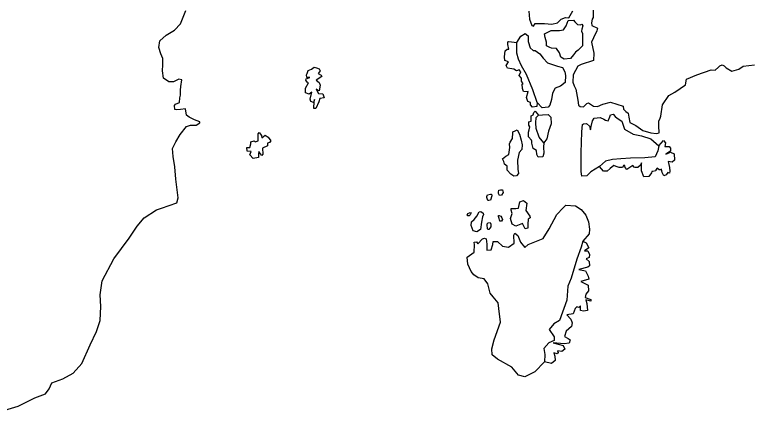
# Model space of a CAD drawing. Extents: x 662444 to 1640468, y 7452018 to 9606170.
# Drawn here: x 1173727 to 1199515, y 8573801 to 8587621 of the extents above; entities that cross this region are included whole.
import ezdxf

# ---------------------------------------------------------------- set-up
doc = ezdxf.new("R2010")
doc.units = 0
doc.layers.add('Level 1', color=7, linetype='Continuous')

msp = doc.modelspace()

# ---------------------------------------------------------------- linework, layer by layer
at = {"layer": 'Level 1'}
for points in [[(1179488, 8584722), (1179512, 8584811), (1179516, 8584989), (1179530, 8585111), (1179558, 8585344), (1179460, 8585368), (1179272, 8585273), (1179108, 8585277), (1178926, 8585403), (1178888, 8585660), (1178893, 8585871), (1178899, 8586094), (1178826, 8586251), (1178755, 8586475), (1178793, 8586708), (1179016, 8586903), (1179305, 8587085), (1179518, 8587303), (1179703, 8587765)], [(1191676, 8587742), (1191701, 8587463), (1191784, 8587249), (1191838, 8587226), (1191905, 8587313), (1192222, 8587316), (1192484, 8587288), (1192682, 8587339), (1192805, 8587469), (1192959, 8587521), (1193079, 8587518), (1193216, 8587759)], [(1193927, 8587786), (1193921, 8587531), (1193887, 8587465), (1193862, 8587343), (1193881, 8587242), (1194075, 8587149), (1194051, 8587060), (1193936, 8586818), (1193867, 8586664), (1193945, 8586284), (1193939, 8586028), (1193509, 8585883), (1193388, 8585830), (1193227, 8585522), (1193210, 8585267), (1193261, 8585143), (1193324, 8585019), (1193391, 8584639), (1193408, 8584461), (1193473, 8584415), (1193593, 8584401), (1193705, 8584520), (1193760, 8584541), (1193932, 8584426), (1194074, 8584411), (1194261, 8584496), (1194536, 8584567), (1194970, 8584422), (1194989, 8584322), (1195064, 8584242), (1195150, 8584184), (1195168, 8584039), (1195207, 8583860), (1195412, 8583755), (1195659, 8583582), (1195941, 8583497), (1196137, 8583470), (1196225, 8583490), (1196220, 8583735), (1196224, 8583902), (1196260, 8584012), (1196283, 8584078), (1196348, 8584477), (1196563, 8584795), (1196773, 8584912), (1197151, 8585170), (1197189, 8585369), (1197543, 8585527), (1198049, 8585693), (1198191, 8585689)], [(1193550, 8586672), (1193558, 8586538), (1193401, 8586386), (1193312, 8586310), (1193233, 8586223), (1193132, 8586092), (1192913, 8586064), (1192794, 8586134), (1192754, 8586291), (1192649, 8586438), (1192474, 8586453), (1192409, 8586477), (1192291, 8586536), (1192294, 8586669), (1192254, 8586826), (1192224, 8586960), (1192456, 8587066), (1192752, 8587070), (1192894, 8587089), (1192985, 8587231), (1193055, 8587418), (1193241, 8587436), (1193284, 8587379), (1193379, 8587277), (1193466, 8587264), (1193533, 8587295), (1193564, 8587239), (1193528, 8587117), (1193516, 8587051), (1193557, 8586961), (1193550, 8586672)], [(1191969, 8584552), (1191816, 8585001), (1191599, 8585529), (1191421, 8585834), (1191318, 8586070), (1191257, 8586283), (1191255, 8586650), (1191403, 8586869), (1191547, 8586966), (1191655, 8586885), (1191650, 8586685), (1191721, 8586461), (1191828, 8586369), (1191904, 8586367), (1192065, 8586252), (1192182, 8586105), (1192331, 8585945), (1192677, 8585825), (1192851, 8585777), (1192935, 8585630), (1192964, 8585496), (1192947, 8585251), (1192780, 8585122), (1192593, 8585060), (1192501, 8584884), (1192474, 8584662), (1192414, 8584463), (1192358, 8584387), (1192139, 8584370), (1191969, 8584552)], [(1191969, 8584552), (1191954, 8584419), (1191801, 8584389), (1191737, 8584469), (1191739, 8584558), (1191642, 8584593), (1191602, 8584728), (1191650, 8584938), (1191617, 8584928), (1191498, 8584942), (1191456, 8585043), (1191449, 8585199), (1191482, 8585209), (1191419, 8585300), (1191421, 8585389), (1191422, 8585411), (1191337, 8585502), (1191394, 8585623), (1191341, 8585691), (1191253, 8585660), (1191156, 8585718), (1191080, 8585731), (1190928, 8585757), (1190886, 8585847), (1190966, 8585979), (1190836, 8586026), (1190828, 8586149), (1190855, 8586360), (1190922, 8586414), (1190977, 8586423), (1190948, 8586580), (1190950, 8586680), (1190983, 8586690), (1191255, 8586650)], [(1184264, 8585764), (1184351, 8585728), (1184393, 8585660), (1184325, 8585573), (1184422, 8585515), (1184454, 8585459), (1184254, 8585341), (1184361, 8585250), (1184392, 8585160), (1184354, 8584960), (1184257, 8585018), (1184330, 8584872), (1184483, 8584857), (1184534, 8584722), (1184380, 8584693), (1184345, 8584582), (1184241, 8584340), (1184175, 8584342), (1184181, 8584586), (1184194, 8584664), (1184159, 8584554), (1184061, 8584589), (1184041, 8584668), (1184102, 8584911), (1184013, 8584846), (1183883, 8584894), (1183876, 8585061), (1183990, 8585247), (1183935, 8585260), (1183894, 8585339), (1183906, 8585383), (1184027, 8585425), (1183929, 8585427), (1183920, 8585516), (1183943, 8585571), (1183978, 8585671), (1184089, 8585723), (1184178, 8585788), (1184264, 8585764)], [(1198191, 8585689), (1198303, 8585787), (1198348, 8585841), (1198436, 8585872), (1198501, 8585837), (1198565, 8585769), (1198769, 8585653), (1199011, 8585725), (1199167, 8585821), (1199561, 8585867)], [(1173383, 8573801), (1173845, 8573945), (1174221, 8574125), (1174431, 8574231), (1174805, 8574378), (1174930, 8574553), (1175022, 8574762), (1175407, 8574898), (1175762, 8575100), (1176065, 8575438), (1176364, 8576087), (1176583, 8576549), (1176712, 8576935), (1176735, 8577424), (1176712, 8577836), (1176778, 8578324), (1177190, 8579093), (1177721, 8579814), (1178004, 8580230), (1178240, 8580525), (1178673, 8580804), (1178849, 8580866), (1179389, 8581053), (1179436, 8581219), (1179354, 8581877), (1179321, 8582312), (1179253, 8582670), (1179238, 8582948), (1179353, 8583179), (1179501, 8583431), (1179726, 8583715), (1179869, 8583767), (1180000, 8583764), (1180066, 8583763), (1180188, 8583849), (1180189, 8583882), (1180005, 8583953), (1179821, 8584047), (1179725, 8584116), (1179686, 8584339), (1179511, 8584310), (1179380, 8584302), (1179314, 8584315), (1179307, 8584448), (1179341, 8584492), (1179484, 8584555), (1179488, 8584722)], [(1192207, 8583144), (1192192, 8582989), (1192198, 8582788), (1192162, 8582655), (1192009, 8582648), (1191957, 8582738), (1191950, 8582883), (1191831, 8582942), (1191781, 8583132), (1191783, 8583199), (1191772, 8583233), (1191666, 8583358), (1191670, 8583513), (1191694, 8583602), (1191718, 8583701), (1191676, 8583758), (1191679, 8583880), (1191756, 8583901), (1191758, 8583978), (1191761, 8584090), (1191827, 8584121), (1191851, 8584210), (1191896, 8584253), (1192013, 8584117)], [(1192370, 8583552), (1192309, 8583286), (1192207, 8583144), (1192037, 8583348), (1191936, 8583651), (1191929, 8583841), (1191934, 8584030), (1192013, 8584117), (1192155, 8584125), (1192352, 8584131), (1192448, 8584039), (1192464, 8583805), (1192370, 8583552)], [(1196214, 8583045), (1196188, 8582868), (1196095, 8582659), (1195734, 8582623), (1195231, 8582613), (1194892, 8582588), (1194596, 8582562), (1194354, 8582501), (1194142, 8582317), (1193843, 8582136), (1193708, 8581994), (1193533, 8581976), (1193504, 8582144), (1193502, 8582500), (1193510, 8582811), (1193518, 8583156), (1193528, 8583534), (1193556, 8583790), (1193589, 8583811), (1193688, 8583820), (1193795, 8583728), (1193835, 8583605), (1193860, 8583715), (1193898, 8583915), (1193965, 8584002), (1194173, 8584030), (1194303, 8583971), (1194357, 8583937), (1194455, 8583912), (1194513, 8584055), (1194536, 8584122), (1194624, 8584153), (1194699, 8584062), (1194763, 8584005), (1194924, 8583901), (1195015, 8583620), (1195317, 8583446), (1195611, 8583394), (1195936, 8583286), (1196214, 8583045)], [(1182226, 8583221), (1182232, 8583465), (1182266, 8583509), (1182339, 8583396), (1182359, 8583318), (1182471, 8583415), (1182578, 8583346), (1182673, 8583210), (1182617, 8583156), (1182551, 8583135), (1182549, 8583046), (1182383, 8582961), (1182389, 8582750), (1182355, 8582706), (1182291, 8582774), (1182249, 8582842), (1182237, 8582776), (1182244, 8582631), (1182047, 8582602), (1181930, 8582727), (1181987, 8582837), (1181846, 8582852), (1181827, 8582986), (1181936, 8582983), (1181972, 8583116), (1181974, 8583182), (1182084, 8583213), (1182116, 8583179), (1182226, 8583221)], [(1191300, 8582220), (1191318, 8582075), (1191250, 8581988), (1191152, 8581979), (1191055, 8582048), (1190927, 8582185), (1190920, 8582330), (1190834, 8582399), (1190804, 8582489), (1190763, 8582590), (1190874, 8582676), (1190985, 8582740), (1191013, 8582984), (1191005, 8583107), (1191028, 8583173), (1191108, 8583293), (1191123, 8583493), (1191124, 8583527), (1191202, 8583569), (1191268, 8583601), (1191352, 8583443), (1191412, 8583241), (1191441, 8583074), (1191437, 8582918), (1191336, 8582809), (1191286, 8582544), (1191300, 8582220)], [(1196214, 8583045), (1196382, 8583230), (1196446, 8583140), (1196432, 8583018), (1196574, 8583014), (1196627, 8582957), (1196624, 8582857), (1196458, 8582750), (1196623, 8582824), (1196753, 8582765), (1196769, 8582542), (1196680, 8582466), (1196550, 8582492), (1196588, 8582279), (1196607, 8582156), (1196594, 8582090), (1196529, 8582114), (1196473, 8582026), (1196395, 8581995), (1196333, 8582107), (1196314, 8582230), (1196280, 8582198), (1196226, 8582199), (1196162, 8582256), (1196116, 8582202), (1196116, 8582168), (1196006, 8582138), (1195973, 8582139), (1195961, 8582094), (1195871, 8581974), (1195695, 8581956), (1195613, 8582170), (1195616, 8582270), (1195609, 8582448), (1195574, 8582360), (1195485, 8582284), (1195387, 8582287), (1195354, 8582299), (1195312, 8582355), (1195201, 8582280), (1195101, 8582216), (1195048, 8582284), (1195028, 8582340), (1194995, 8582363), (1194950, 8582286), (1194829, 8582278), (1194732, 8582314), (1194645, 8582349), (1194523, 8582252), (1194411, 8582155), (1194291, 8582158), (1194142, 8582317)], [(1190720, 8581311), (1190654, 8581302), (1190623, 8581369), (1190625, 8581425), (1190626, 8581492), (1190692, 8581501), (1190758, 8581499), (1190777, 8581410), (1190720, 8581311)], [(1190345, 8581142), (1190279, 8581133), (1190246, 8581134), (1190216, 8581235), (1190217, 8581268), (1190240, 8581323), (1190339, 8581354), (1190372, 8581353), (1190381, 8581297), (1190345, 8581142)], [(1191570, 8580778), (1191718, 8580586), (1191727, 8580519), (1191661, 8580476), (1191646, 8580298), (1191642, 8580165), (1191554, 8580145), (1191461, 8580325), (1191229, 8580230), (1191100, 8580300), (1191039, 8580502), (1191098, 8580679), (1191057, 8580791), (1191058, 8580847), (1191222, 8580854), (1191321, 8580862), (1191359, 8581084), (1191491, 8581136), (1191609, 8581033), (1191570, 8580778)], [(1193564, 8579705), (1193504, 8579496), (1193352, 8579076), (1193161, 8578413), (1193045, 8578138), (1193000, 8577650), (1192753, 8576932), (1192554, 8576815), (1192385, 8576619), (1192564, 8576370), (1192561, 8576236), (1192373, 8576152), (1192205, 8575956), (1192232, 8575744), (1192226, 8575488), (1191890, 8575140), (1191536, 8574971), (1191319, 8575032), (1191086, 8575304), (1190579, 8575584), (1190397, 8575733), (1190381, 8575945), (1190465, 8576266), (1190688, 8576883), (1190634, 8577352), (1190606, 8577553), (1190436, 8577769), (1190330, 8577894), (1190251, 8578218), (1190124, 8578388), (1189907, 8578427), (1189756, 8578531), (1189661, 8578644), (1189547, 8578903), (1189531, 8579148), (1189765, 8579321), (1189782, 8579576), (1189774, 8579676), (1189850, 8579686), (1189892, 8579618), (1190060, 8579792), (1190126, 8579812), (1190191, 8579789), (1190209, 8579599), (1190215, 8579399), (1190368, 8579406), (1190427, 8579594), (1190429, 8579694), (1190582, 8579701), (1190764, 8579530), (1190971, 8579502), (1191171, 8579642), (1191156, 8579921), (1191190, 8579987), (1191297, 8579906), (1191390, 8579670), (1191538, 8579488), (1191661, 8579597), (1192180, 8579806), (1192384, 8580135), (1192659, 8580640), (1192872, 8580869), (1192973, 8580966), (1193311, 8580947), (1193504, 8580820), (1193674, 8580615), (1193767, 8580390), (1193793, 8580123), (1193789, 8579967), (1193564, 8579705), (1193683, 8579647), (1193777, 8579478), (1193621, 8579370), (1193742, 8579367), (1193793, 8579244), (1193791, 8579143), (1193680, 8579091), (1193787, 8578999), (1193794, 8578843), (1193738, 8578800), (1193420, 8578719), (1193659, 8578668), (1193753, 8578488), (1193772, 8578376), (1193497, 8578305), (1193745, 8578176), (1193762, 8577976), (1193671, 8577856), (1193647, 8577745), (1193842, 8577673), (1193840, 8577618), (1193666, 8577655), (1193707, 8577532), (1193723, 8577287), (1193591, 8577257), (1193482, 8577282), (1193487, 8577448), (1193464, 8577427), (1193420, 8577394), (1193355, 8577418), (1193299, 8577353)], [(1189599, 8580593), (1189545, 8580595), (1189524, 8580617), (1189547, 8580672), (1189602, 8580704), (1189635, 8580715), (1189668, 8580703), (1189633, 8580626), (1189599, 8580593)], [(1190031, 8580371), (1189992, 8580116), (1189859, 8580030), (1189729, 8580067), (1189668, 8580258), (1189682, 8580380), (1189771, 8580467), (1189861, 8580587), (1189941, 8580729), (1189997, 8580750), (1190082, 8580693), (1190092, 8580637), (1190057, 8580560), (1190031, 8580371)], [(1190734, 8580521), (1190754, 8580465), (1190720, 8580410), (1190665, 8580411), (1190646, 8580501), (1190615, 8580568), (1190615, 8580602), (1190637, 8580601), (1190702, 8580577), (1190734, 8580521)], [(1190287, 8580120), (1190254, 8580121), (1190233, 8580144), (1190225, 8580277), (1190226, 8580311), (1190260, 8580354), (1190326, 8580364), (1190357, 8580308), (1190355, 8580207), (1190287, 8580120)], [(1193299, 8577353), (1193228, 8577165), (1193009, 8577138), (1193148, 8576989), (1193188, 8576855), (1193163, 8576722), (1192984, 8576559), (1192925, 8576372), (1193054, 8576313), (1193118, 8576256), (1193083, 8576145), (1192908, 8576116), (1192526, 8576159), (1192873, 8576061), (1192936, 8575938), (1192835, 8575851), (1192683, 8575877), (1192704, 8575821), (1192670, 8575777), (1192550, 8575802), (1192591, 8575690), (1192598, 8575534), (1192476, 8575437), (1192226, 8575488)]]:
    msp.add_lwpolyline(points, dxfattribs=at)

doc.saveas('drawing.dxf')
